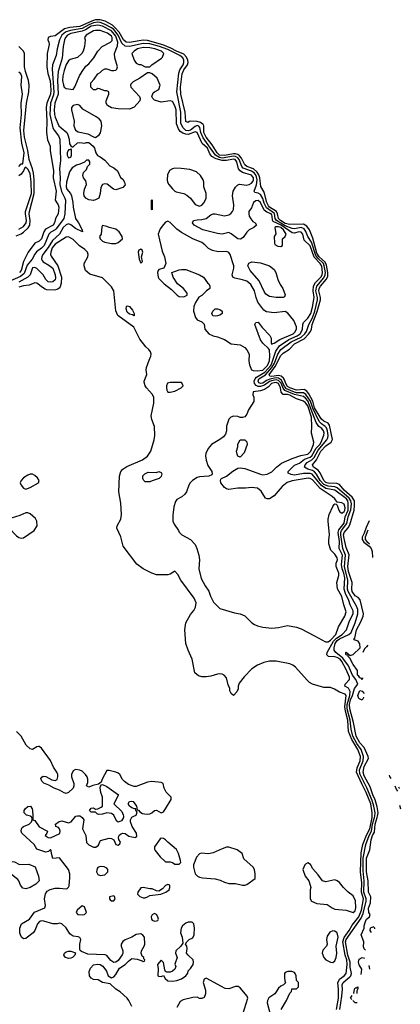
# Model space of a CAD drawing. Header units: inches. Extents: x 2380249 to 2585472, y 382747 to 546448.
# Tile 591 of 626: x 2562837 to 2566209, y 478337 to 487048. Entities that reach past the tile are written whole.
import ezdxf

# ---------------------------------------------------------------- set-up
doc = ezdxf.new("R2010")
doc.units = ezdxf.units.IN
doc.header["$MEASUREMENT"] = 0
doc.layers.add('C5467', color=7, linetype='Continuous')
doc.layers.add('C5468', color=7, linetype='Continuous')

msp = doc.modelspace()

# ---------------------------------------------------------------- linework, layer by layer
at = {"layer": 'C5467', "color": 4}
for points, elevation in [([(2563830, 478317.2), (2563804.5, 478370), (2563789.4, 478390), (2563725.7, 478445.7), (2563689.2, 478470), (2563639, 478519), (2563571.2, 478528.9), (2563531.9, 478551.9), (2563490, 478557), (2563470, 478566.6), (2563456.2, 478590), (2563453.4, 478626.6), (2563463.5, 478656.5), (2563490, 478685.5), (2563530, 478692.4), (2563548.5, 478688.5), (2563574, 478674), (2563606.8, 478630), (2563622, 478590), (2563650, 478572), (2563670, 478581), (2563690, 478600.7), (2563722.4, 478657.6), (2563772.3, 478687.7), (2563801, 478719), (2563830, 478740.7), (2563877.3, 478737.3), (2563922, 478722), (2563930, 478714), (2563942, 478718), (2563946, 478730), (2563938, 478738), (2563935.3, 478750), (2563922, 478762), (2563913.2, 478790), (2563917.2, 478810), (2563939.3, 478850), (2563945.2, 478870), (2563942, 478930), (2563929.1, 478949.1), (2563910, 478959), (2563870, 478954), (2563830.5, 478929.5), (2563770, 478906), (2563750, 478893.2), (2563737.3, 478870), (2563737.3, 478850), (2563750.8, 478810), (2563750.8, 478790), (2563744.7, 478775.3), (2563710, 478724), (2563690, 478709), (2563670, 478705.2), (2563643.6, 478723.6), (2563610, 478769.4), (2563595.2, 478775.2), (2563441.6, 478781.6), (2563383.2, 478803.2), (2563373.2, 478813.2), (2563368.8, 478828.9), (2563369.3, 478870), (2563377.2, 478910), (2563369.2, 478929.2), (2563355.1, 478935.1), (2563310, 478940.9), (2563294, 478950), (2563281.6, 478961.6), (2563250, 479013.2), (2563210, 479049), (2563190, 479054), (2563168.8, 479048.9), (2563131, 479049), (2563051.5, 479071.5), (2563030, 479074), (2563012, 479070), (2562995.5, 479050), (2562970.8, 478990.8), (2562955.5, 478970), (2562906, 478930), (2562890, 478919.3), (2562870, 478916), (2562853.2, 478930), (2562844.5, 478950), (2562838, 478970), (2562837.6, 479010), (2562852, 479050), (2562923.7, 479090), (2562968.1, 479151.8), (2563059, 479190), (2563066, 479210), (2563056, 479270), (2563066, 479314), (2563080.9, 479339.1), (2563106.3, 479353.7), (2563150, 479362.8), (2563190, 479364.7), (2563250, 479358), (2563258, 479362), (2563270, 479372), (2563274.5, 479385.5), (2563282.5, 479457.5), (2563282.4, 479490), (2563269.6, 479530), (2563190, 479633.2), (2563130, 479628), (2563118, 479670), (2563116.4, 479696.4), (2563110, 479706), (2563092, 479688), (2563070, 479682), (2562990, 479708.7), (2562965.2, 479750), (2562856, 479850), (2562849.2, 479870), (2562852.3, 479890), (2562859.6, 479900.4), (2562870, 479910.6), (2562922, 479930), (2562942, 479950), (2562948, 479970), (2562947.3, 479987.3), (2562938, 479998), (2562931.3, 480000)], 24), ([(2562952.8, 480000), (2562954, 479970), (2562970, 479962), (2563010, 479906), (2563082, 479870), (2563078, 479850), (2563062, 479830), (2563090, 479811.3), (2563110, 479811), (2563191.4, 479848.6), (2563197, 479870), (2563190, 479888.7), (2563179.6, 479899.6), (2563158, 479910), (2563155.3, 479930), (2563185.4, 479954.6), (2563210, 479960.5), (2563270, 479942), (2563293.2, 479950), (2563330, 479998.8), (2563334.6, 480000)], 24), ([(2563374.9, 480000), (2563390.8, 479990.8), (2563406, 479970), (2563394, 479890), (2563424, 479830), (2563428.5, 479768.5), (2563450, 479746.8), (2563490, 479727.3), (2563512.3, 479727.7), (2563536.5, 479743.5), (2563545.6, 479774.4), (2563554, 479786), (2563630, 479806), (2563650, 479804.7), (2563670, 479792), (2563690, 479752), (2563710, 479744.7), (2563723.1, 479756.9), (2563728.7, 479770), (2563716, 479796), (2563712.7, 479810), (2563715.5, 479824.5), (2563722.5, 479837.5), (2563734.5, 479845.5), (2563750, 479850.5), (2563770, 479847.7), (2563804.4, 479824.4), (2563830, 479817.3), (2563867.3, 479812.7), (2563875.3, 479824.7), (2563872.1, 479852.1), (2563832, 479910), (2563819.5, 479950), (2563819.3, 479970), (2563830, 479991), (2563848, 480000)], 24), ([(2563756.4, 480000), (2563758, 479990), (2563738.8, 479961.1), (2563710, 479949.3), (2563698, 479958), (2563675.1, 480000)], 24), ([(2565644.9, 478290), (2565659.9, 478390), (2565659.8, 478470), (2565654.6, 478525.4), (2565670, 478560.4), (2565712.8, 478590), (2565729.7, 478610), (2565737.4, 478690), (2565734.3, 478730), (2565719.9, 478770), (2565699.4, 478890), (2565711.7, 478928.3), (2565756.8, 478990), (2565782, 479038), (2565842.4, 479110), (2565864, 479170), (2565883.2, 479270), (2565866, 479330), (2565867.8, 479412.2), (2565855.8, 479510), (2565862, 479678), (2565878.1, 479750), (2565908.2, 479831.8), (2565938, 479890), (2565960.4, 479990), (2565960.3, 480000)], 16), ([(2565673.8, 478290), (2565691.6, 478410), (2565695.8, 478470), (2565692.6, 478510), (2565703.5, 478530), (2565761.1, 478578.9), (2565769.7, 478590), (2565775.6, 478610), (2565764.8, 478664.8), (2565765.6, 478710), (2565745.2, 478770), (2565724.1, 478890), (2565730, 478910.2), (2565861.9, 479098.1), (2565878.6, 479141.4), (2565905.8, 479250), (2565906.5, 479270), (2565886.8, 479330), (2565889.3, 479430), (2565878.4, 479518.4), (2565880.7, 479630), (2565904.7, 479750), (2565931.9, 479830), (2565954.7, 479870), (2565963.1, 479930), (2565980.6, 479990), (2565981.7, 480000)], 12), ([(2565899.4, 478815.8), (2565888.4, 478828.4), (2565884, 478844), (2565885.2, 478890), (2565862, 478950), (2565888, 479010), (2565888.7, 479030), (2565899.3, 479070), (2565910, 479091), (2565935.3, 479110), (2565942, 479130), (2565929.5, 479149.5), (2565927.8, 479187.8), (2565945.4, 479234.6), (2565947.3, 479287.3), (2565927.6, 479330), (2565923.1, 479430), (2565909.8, 479509.8), (2565909, 479630), (2565938, 479702), (2565950, 479790.8), (2565963.8, 479830), (2565981, 479859), (2565985.9, 479930), (2566004.9, 479990), (2566006.6, 480000)], 8), ([(2565970, 479022), (2565942, 479010), (2565938, 478990), (2565949.7, 478973.3)], 8), ([(2565984.1, 479004), (2565982, 479010), (2565970, 479022)], 8), ([(2565863.2, 478600), (2565869, 478649), (2565845.6, 478685.6), (2565839, 478710), (2565844, 478736), (2565870, 478752), (2565890.3, 478744.5)], 8), ([(2565153.2, 478290), (2565202, 478370), (2565230, 478434), (2565246, 478450), (2565247.3, 478472.7), (2565290, 478474), (2565306, 478490), (2565306, 478530), (2565288.4, 478548.4), (2565286, 478590), (2565278, 478610), (2565270, 478618), (2565247.3, 478627.3), (2565212.7, 478627.3), (2565190, 478618), (2565182, 478610), (2565182, 478570), (2565184.7, 478544.7), (2565192.7, 478527.3), (2565174, 478510), (2565150, 478498), (2565130, 478478), (2565098, 478430), (2565045.2, 478394.8), (2565030.8, 478370), (2565028, 478350), (2565056.3, 478250)], 24), ([(2565929.9, 478680.3), (2565935.9, 478646.4)], 8), ([(2564815.1, 478250), (2564859.3, 478390), (2564853.2, 478410), (2564790, 478482), (2564772.9, 478492.9), (2564750, 478493.2), (2564690, 478473.2), (2564656.5, 478476.5), (2564490, 478568.7), (2564470, 478558), (2564461, 478530), (2564482, 478462), (2564482.8, 478430), (2564470, 478398), (2564450, 478388), (2564430, 478388.7), (2564410, 478401.2), (2564370, 478396.3), (2564284.4, 478375.6), (2564258.5, 478361.5), (2564230.3, 478309.7)], 24), ([(2565798.2, 478431.5), (2565804, 478470), (2565810, 478482), (2565818, 478482), (2565831.6, 478491.6), (2565832.7, 478472.7), (2565823.6, 478456.4), (2565822.2, 478433.3)], 8), ([(2565780.3, 478378), (2565768, 478390), (2565782.4, 478415.6)], 8), ([(2565810, 478349), (2565788.2, 478370.2)], 8), ([(2565827.8, 478349), (2565810, 478349)], 8)]:
    msp.add_lwpolyline(points, dxfattribs=dict(at, elevation=elevation))
at = {"layer": 'C5467', "color": 4, "elevation": 24}
for points in [[(2564090, 479805.2), (2564080.5, 479799.5), (2564031, 479730), (2564031, 479710), (2564038, 479698), (2564082, 479642), (2564130, 479597.3), (2564170, 479597.3), (2564190.6, 479590.6), (2564210, 479576), (2564250, 479576), (2564264, 479590), (2564261.2, 479610), (2564242.9, 479670), (2564224.9, 479704.9), (2564149, 479770), (2564130, 479792.3), (2564110, 479802.7)], [(2564690, 479726), (2564670, 479726), (2564630, 479712.7), (2564550, 479676), (2564509.3, 479669.3), (2564445.4, 479674.6), (2564430, 479668.7), (2564402, 479638), (2564377.3, 479570), (2564376.3, 479550), (2564391.2, 479491.1), (2564411.2, 479471.1), (2564430, 479462), (2564456.9, 479456.9), (2564570, 479446.8), (2564613.7, 479433.7), (2564650, 479416), (2564690, 479406), (2564750, 479406), (2564810, 479391), (2564830, 479391.3), (2564850, 479398), (2564922, 479450), (2564924, 479490), (2564916, 479530), (2564905.2, 479550), (2564823.2, 479623.2), (2564808.7, 479670), (2564763.2, 479703.2)], [(2562834.4, 479574.4), (2562917.1, 479577.1), (2562972.7, 479552.7), (2563004.9, 479470), (2563010.8, 479430), (2562979.5, 479400.5), (2562930, 479369.6), (2562890, 479357), (2562864.2, 479364.2), (2562842.7, 479390), (2562829.3, 479430), (2562821.2, 479441.2), (2562764, 479484), (2562748.4, 479508.4), (2562735.1, 479550), (2562737, 479570), (2562750, 479590.7), (2562770, 479600.7), (2562790, 479597.3)], [(2565390, 479588), (2565370, 479578), (2565362, 479570), (2565344.7, 479530), (2565364.7, 479470), (2565398, 479430), (2565411.3, 479390), (2565414.8, 479370), (2565411, 479350), (2565411.3, 479270), (2565422, 479250), (2565470, 479227.3), (2565559.8, 479219.8), (2565604.7, 479190), (2565630, 479179.1), (2565730.3, 479170.3), (2565790, 479148.2), (2565810, 479164.9), (2565815.1, 479190), (2565811.9, 479251.8), (2565790, 479295.1), (2565746.6, 479330), (2565706, 479370), (2565670, 479415.3), (2565648, 479430), (2565630, 479437.2), (2565550, 479419), (2565518, 479430), (2565482, 479482), (2565434.6, 479534.6), (2565414.6, 479574.6)], [(2563550, 479555.3), (2563530, 479548), (2563522.8, 479537.2), (2563518.8, 479510), (2563530, 479484.7), (2563550, 479476), (2563590, 479482.8), (2563619, 479510), (2563619, 479530), (2563610, 479542), (2563586.4, 479553.6)], [(2564150, 479398), (2564130, 479388), (2564102.8, 479357.2), (2564070, 479339), (2564050, 479342), (2564010, 479359), (2563990, 479357.2), (2563930, 479368.7), (2563910, 479368), (2563884.7, 479330), (2563882, 479310), (2563902, 479290), (2563930, 479278.8), (2563950, 479278.8), (2563970, 479287.3), (2563990, 479298.8), (2564086, 479310), (2564131.9, 479328.1), (2564162, 479350), (2564168, 479370), (2564166, 479390)], [(2563670, 479295.3), (2563632, 479288), (2563631.3, 479270), (2563639.8, 479259.8), (2563650, 479251.3), (2563670, 479252), (2563682, 479270), (2563678, 479290)], [(2563390, 479208), (2563346, 479170), (2563338, 479150), (2563351, 479131), (2563390, 479128), (2563410, 479131), (2563429, 479150), (2563410, 479198)], [(2564030, 479139), (2564010, 479128), (2564002.8, 479110), (2564004.7, 479090), (2564010, 479082), (2564030, 479072), (2564050, 479074), (2564062, 479078), (2564066, 479090), (2564062, 479110), (2564048, 479130)], [(2564364, 479064), (2564330, 479062.7), (2564310, 479056), (2564278.8, 479030), (2564266.8, 479010), (2564263, 478970), (2564276, 478930), (2564283.6, 478876.4), (2564264.7, 478850), (2564221, 478810), (2564218, 478790), (2564231.3, 478750), (2564211.2, 478691.1), (2564218.8, 478670), (2564212.8, 478647.2), (2564190.5, 478629.5), (2564170, 478621.2), (2564140.4, 478620.4), (2564130, 478626), (2564123.1, 478643.1), (2564110, 478706), (2564090, 478726), (2564058, 478690), (2564064.7, 478650), (2564062, 478590), (2564065.4, 478585.4), (2564090, 478582), (2564112, 478592), (2564125.4, 478565.4), (2564150, 478544.7), (2564190, 478540.7), (2564230, 478547.7), (2564270, 478562.8), (2564308, 478590), (2564327.3, 478612.7), (2564328.4, 478631.6), (2564350, 478652), (2564374, 478690), (2564377.2, 478710), (2564373.2, 478730), (2564328, 478770), (2564315.3, 478790), (2564322, 478830), (2564318, 478850), (2564306, 478870), (2564318, 478890), (2564338, 478910), (2564370, 478924.7), (2564381.2, 478950), (2564386, 479010), (2564379, 479050)], [(2565610, 478987.3), (2565584.1, 478975.9), (2565559.8, 478940.2), (2565555.5, 478910), (2565562, 478870), (2565556.3, 478850), (2565523, 478817), (2565516.3, 478790), (2565532.4, 478750), (2565549.2, 478729.2), (2565589.1, 478709.1), (2565610, 478706.7), (2565630, 478722), (2565640.4, 478750), (2565645.1, 478790), (2565641.2, 478850), (2565657, 478930), (2565648.5, 478968.5), (2565630, 478985.1)], [(2563270, 478742.7), (2563242, 478750), (2563228.7, 478770), (2563235.3, 478790), (2563250, 478801), (2563270, 478806), (2563290, 478806), (2563331.3, 478791.3), (2563324.7, 478770), (2563304.7, 478750), (2563290, 478743.7)]]:
    msp.add_lwpolyline(points, close=True, dxfattribs=at)
at = {"layer": 'C5468', "color": 4}
for points, elevation in [([(2566006.6, 480000), (2566012.1, 480032.1), (2566003.8, 480083.8), (2565985.2, 480145.2), (2565964.5, 480190), (2565942.2, 480262.2), (2565890, 480359.5), (2565881, 480390), (2565890, 480442), (2565925.7, 480510), (2565923.5, 480530), (2565887.4, 480607.4), (2565849.9, 480649.9), (2565818, 480710), (2565795, 480830), (2565760.8, 480950), (2565758.1, 480990), (2565767.2, 481030), (2565784.9, 481070), (2565802.2, 481130), (2565833.3, 481170), (2565815, 481210), (2565786.6, 481250), (2565751.1, 481331.1), (2565699.9, 481399.9), (2565637.7, 481450), (2565623.9, 481470), (2565622, 481490), (2565630.7, 481530), (2565650, 481555.7), (2565670, 481570.1), (2565751.8, 481608.2), (2565773, 481627), (2565810, 481713), (2565833.6, 481790), (2565831.8, 481830), (2565820.2, 481860.2), (2565745.7, 481990), (2565742, 482010), (2565744.7, 482090), (2565714.3, 482210), (2565723.9, 482310), (2565698.7, 482370), (2565680.9, 482490), (2565681, 482510), (2565688.6, 482530), (2565734.4, 482590), (2565747.1, 482650), (2565769.9, 482710.1), (2565775.1, 482764.9), (2565771.9, 482790), (2565756.2, 482816.2), (2565650, 482907.4), (2565630, 482915.6), (2565570, 482919.6), (2565530, 482936.8), (2565498.8, 482970), (2565466.9, 483026.9), (2565450, 483047), (2565430, 483059.1), (2565389.3, 483070), (2565360.7, 483090), (2565366.6, 483110), (2565383.5, 483130), (2565424.8, 483155.2), (2565444.5, 483175.5), (2565480.2, 483239.8), (2565557.2, 483330), (2565567.7, 483350), (2565569.8, 483370), (2565564.9, 483410), (2565555.8, 483435.8), (2565544.4, 483450), (2565510, 483472.5), (2565490, 483494.2), (2565432.7, 483610), (2565413, 483673), (2565372.4, 483732.4), (2565350, 483746.8), (2565290, 483747.3), (2565270, 483752.5), (2565201.9, 483781.9), (2565183.3, 483803.3), (2565157.7, 483857.7), (2565130, 483877.1), (2565110, 483878.4), (2565052, 483868), (2565024.1, 483855.9), (2564990, 483832.9), (2564970, 483828.6), (2564956.5, 483836.5), (2564948.2, 483850), (2564956.2, 483870), (2565013.3, 483906.7), (2565070.3, 483969.7), (2565094.3, 484010), (2565123.2, 484090), (2565150, 484129), (2565242.1, 484197.9), (2565330, 484240.6), (2565362.2, 484270), (2565377.1, 484290), (2565397.1, 484350), (2565430.5, 484410), (2565452.1, 484470), (2565474.4, 484570), (2565474.4, 484590), (2565461.8, 484650), (2565468.6, 484690), (2565530, 484763.2), (2565543.2, 484790), (2565544.9, 484810), (2565535.5, 484870), (2565526.9, 484890), (2565477.9, 484937.9), (2565461.1, 484961.1), (2565421.1, 485081.1), (2565389.2, 485129.2), (2565372.8, 485172.8), (2565357.2, 485197.2), (2565330, 485209), (2565270, 485197.4), (2565250, 485199.8), (2565190, 485225.3), (2565113.3, 485270), (2565101.6, 485290), (2565093.1, 485333.1), (2565023.2, 485383.2), (2565003.6, 485423.5), (2564990, 485465.6), (2564970, 485501.3), (2564950, 485513.6), (2564920.2, 485520.2), (2564914, 485530), (2564934.3, 485585.7), (2564941.9, 485630), (2564931.8, 485670), (2564912.8, 485692.7), (2564890, 485708.4), (2564815.7, 485735.7), (2564804.6, 485750), (2564781.5, 485810), (2564770, 485825.5), (2564750, 485838.5), (2564730, 485840.9), (2564630, 485823.9), (2564608, 485828.1), (2564572.9, 485850), (2564463.8, 486003.8), (2564441.9, 486050), (2564433.1, 486093.1), (2564424.7, 486104.7), (2564410, 486111.6), (2564390, 486104.4), (2564350.3, 486070), (2564330, 486064.7), (2564308.8, 486068.8), (2564283.8, 486090), (2564265.5, 486130), (2564263.5, 486230), (2564228.8, 486410), (2564245.5, 486574.5), (2564255, 486605), (2564284.2, 486650), (2564291.6, 486670), (2564289.8, 486690), (2564280.9, 486710), (2564256.4, 486730), (2564150, 486783.4), (2564076.9, 486810), (2563990, 486834.3), (2563930, 486837.9), (2563810, 486811.6), (2563770, 486814.8), (2563741.3, 486841.3), (2563708.7, 486910), (2563670, 486960.9), (2563650, 486976.7), (2563588.4, 487010), (2563550, 487024.4), (2563530, 487026.4), (2563490, 487019.6), (2563450, 487003.6), (2563390, 486970.5), (2563287.5, 486952.5), (2563250, 486941), (2563230, 486929.8), (2563210.2, 486910), (2563190.3, 486870.3), (2563168.8, 486790), (2563161.6, 486730), (2563128.8, 486650), (2563125.3, 486610), (2563140.1, 486410), (2563136.3, 486383.7), (2563111, 486310), (2563105.2, 486210), (2563131.3, 486091.3), (2563142.4, 486070), (2563180.6, 486020.6), (2563192, 485990), (2563197.6, 485802.4), (2563190.5, 485729.5), (2563195.3, 485650), (2563191.5, 485590), (2563208.3, 485528.3), (2563237.6, 485470), (2563242.4, 485450), (2563237.4, 485330), (2563227.4, 485290), (2563161.4, 485198.6), (2563150, 485188.2), (2563111.7, 485168.3), (2563094.9, 485150), (2563054.3, 485050), (2563030, 485025.4), (2562986.2, 484993.8), (2562970, 484974.5), (2562948.7, 484930), (2562903.7, 484876.3), (2562876.6, 484803.4), (2562843.8, 484776.2), (2562750, 484735.6)], 8), ([(2565981.7, 480000), (2565984.7, 480030), (2565974, 480090), (2565959.5, 480139.5), (2565913.2, 480253.2), (2565850, 480377), (2565847.9, 480410), (2565879.1, 480490), (2565883.7, 480530), (2565863.2, 480590), (2565823.9, 480643.9), (2565789.3, 480710), (2565774.1, 480770), (2565765.8, 480850), (2565738.7, 480950), (2565737.2, 480990), (2565760.2, 481070), (2565764, 481104), (2565750, 481134.5), (2565718, 481150), (2565721.2, 481170), (2565759.3, 481210), (2565759.7, 481230), (2565730, 481299.5), (2565692.1, 481370), (2565676.8, 481390), (2565650, 481406.4), (2565630, 481412), (2565572.5, 481412.5), (2565557.2, 481430), (2565560.9, 481450), (2565616.5, 481550), (2565642.7, 481577.3), (2565692.6, 481610), (2565731.4, 481650), (2565757.6, 481730), (2565790.9, 481790), (2565790, 481817.2), (2565763.1, 481870), (2565751.8, 481910), (2565724, 481970), (2565711.4, 482010), (2565715.9, 482110), (2565709.8, 482150), (2565694.3, 482190), (2565687.6, 482227.6), (2565695.8, 482310), (2565667.8, 482370), (2565671.4, 482430), (2565657.4, 482510), (2565664.3, 482535.7), (2565710, 482594), (2565719.5, 482650), (2565746.1, 482710), (2565748.2, 482770), (2565743.2, 482790), (2565730.7, 482810), (2565630, 482884.2), (2565550, 482900.2), (2565510, 482925.4), (2565427, 483026.9), (2565410, 483034), (2565350, 483034.2), (2565270, 483018.7), (2565243.3, 483023.3), (2565216.4, 483036.4), (2565214, 483050), (2565272.6, 483107.4), (2565314.4, 483125.6), (2565360.7, 483159.3), (2565410, 483177.7), (2565424.1, 483190), (2565462.9, 483257.1), (2565494.8, 483290), (2565507.8, 483310), (2565530, 483371), (2565534.2, 483390), (2565529.6, 483410), (2565512.8, 483430), (2565488.2, 483448.2), (2565464.6, 483484.6), (2565390, 483674.8), (2565370, 483698.4), (2565350, 483713.5), (2565270, 483732.4), (2565186.2, 483766.2), (2565170, 483788.5), (2565152.4, 483832.4), (2565130, 483856.2), (2565110, 483860.4), (2565066.4, 483853.6), (2565050, 483846.7), (2565005.5, 483814.5), (2564970, 483802), (2564950, 483802.9), (2564931.8, 483811.8), (2564918, 483830), (2564915, 483850), (2564922.2, 483870), (2564934.6, 483885.4), (2565010, 483930.1), (2565062, 483990), (2565072.1, 484010), (2565104.7, 484115.3), (2565138.2, 484161.8), (2565221.9, 484218.1), (2565295.4, 484250), (2565320.4, 484270), (2565334.5, 484290), (2565343.1, 484310), (2565344.7, 484350), (2565351.6, 484370), (2565390, 484408.5), (2565415.1, 484450), (2565430, 484504.7), (2565444.8, 484590), (2565437.4, 484650), (2565440.7, 484690), (2565458, 484722), (2565503.8, 484770), (2565516, 484790), (2565519.8, 484810), (2565512.2, 484867.8), (2565500.2, 484890), (2565446.4, 484946.4), (2565410, 485046.3), (2565357, 485097), (2565344, 485150), (2565330, 485169.6), (2565310, 485170.8), (2565270, 485159.3), (2565250, 485163.5), (2565153.6, 485230), (2565082.8, 485262.8), (2565075.2, 485275.2), (2565074.9, 485310), (2565070, 485321.3), (2565063.5, 485330), (2565026.1, 485346.1), (2565003.1, 485363.1), (2564970, 485431.5), (2564950, 485448.2), (2564930, 485446.6), (2564908.2, 485431.8), (2564890, 485382.7), (2564868.2, 485350), (2564866, 485330), (2564870.4, 485310.4), (2564884.9, 485284.9), (2564902.8, 485262.8), (2564922, 485250), (2564934, 485230), (2564910, 485208.7), (2564870, 485188.7), (2564850, 485168.7), (2564818, 485122), (2564794, 485106), (2564770, 485109.2), (2564710, 485154), (2564690, 485164), (2564630, 485149.3), (2564590, 485156), (2564458, 485190), (2564382, 485230), (2564368, 485250), (2564378, 485270), (2564410, 485278.8), (2564450, 485279.1), (2564489.6, 485290.4), (2564530, 485322.8), (2564550, 485330.7), (2564570, 485330.6), (2564650, 485312.7), (2564690, 485323), (2564706.2, 485333.8), (2564722.7, 485350), (2564732.3, 485370), (2564734.5, 485410), (2564722.9, 485490), (2564729.5, 485530), (2564750, 485566), (2564770, 485586.8), (2564787.5, 485592.5), (2564844.4, 485584.4), (2564870, 485590.4), (2564890, 485602.4), (2564902.2, 485617.8), (2564909.7, 485630), (2564909.7, 485650), (2564890, 485674), (2564810, 485696.4), (2564789.8, 485709.8), (2564774.2, 485730), (2564759.8, 485790), (2564746.6, 485810), (2564730, 485814.6), (2564670, 485801.2), (2564630, 485802.1), (2564577.1, 485817), (2564538.9, 485838.9), (2564522.4, 485862.4), (2564499.8, 485910), (2564453.3, 485953.3), (2564408.7, 486048.7), (2564390, 486056.8), (2564330, 486033.8), (2564310, 486034.4), (2564282.8, 486042.8), (2564260, 486060), (2564243, 486083), (2564227, 486127), (2564222.2, 486250), (2564210, 486286), (2564190, 486324), (2564170, 486329), (2564090, 486319), (2564030, 486335.3), (2564015.3, 486350), (2564008.7, 486370), (2564020.2, 486399.8), (2564030, 486411.3), (2564068.7, 486431.3), (2564082, 486470), (2564054, 486530), (2564010, 486568.7), (2563990, 486578), (2563970, 486578), (2563902, 486530), (2563841.4, 486498.6), (2563822, 486478), (2563818, 486470), (2563822, 486450), (2563898, 486370), (2563904.7, 486350), (2563902, 486330), (2563850, 486275.3), (2563810, 486257.2), (2563710, 486259.3), (2563649.5, 486269.5), (2563615.3, 486290), (2563602, 486310), (2563602, 486330), (2563628, 486390), (2563626, 486410), (2563610, 486418), (2563590, 486418), (2563543.6, 486436.4), (2563530, 486438), (2563511.6, 486428.4), (2563490, 486428), (2563468, 486450), (2563468.4, 486488.4), (2563498, 486522), (2563528.7, 486570), (2563550, 486582), (2563570, 486602), (2563590, 486612), (2563610, 486612), (2563650, 486598), (2563670, 486598), (2563690, 486602), (2563698, 486610), (2563702, 486630), (2563679, 486710), (2563677.2, 486750), (2563704.2, 486815.8), (2563707.1, 486850), (2563690, 486901.5), (2563650, 486949.8), (2563569.6, 486990), (2563530, 487000.6), (2563470.4, 486990), (2563420.9, 486959.1), (2563390, 486946.5), (2563290, 486925.3), (2563261.1, 486910), (2563242.3, 486890), (2563232.9, 486870), (2563220.8, 486810), (2563212.1, 486707.9), (2563176.9, 486590), (2563172.3, 486510), (2563176.5, 486390), (2563147.1, 486310), (2563142, 486250), (2563144.9, 486210), (2563150, 486186.8), (2563184.9, 486110), (2563203, 486090), (2563253.4, 486050), (2563264.9, 486030), (2563274.8, 485990), (2563278, 485950), (2563290, 485932), (2563302, 485922), (2563310, 485922), (2563350, 485958), (2563370, 485961), (2563410, 485956), (2563430, 485962.8), (2563450, 485960.5), (2563487.3, 485930), (2563498.8, 485910), (2563510.9, 485870.9), (2563527.1, 485847.1), (2563550, 485836), (2563590, 485806), (2563634.4, 485754.4), (2563670, 485738), (2563704.7, 485710), (2563731, 485651), (2563750, 485638), (2563766, 485610), (2563770, 485588), (2563750, 485564), (2563690, 485542), (2563668, 485550), (2563612, 485592), (2563590, 485596), (2563572, 485590), (2563556.8, 485563.2), (2563550.7, 485509.3), (2563538, 485470), (2563510, 485454), (2563490, 485449.2), (2563450, 485453.2), (2563424, 485470), (2563409.3, 485490), (2563406, 485510), (2563412.5, 485547.5), (2563429.2, 485590), (2563421.5, 485621.5), (2563402.7, 485650), (2563397.2, 485670), (2563402.7, 485697.3), (2563430, 485722), (2563438, 485750), (2563458, 485770), (2563458, 485790), (2563450, 485806), (2563430, 485806), (2563411.6, 485788.4), (2563371.2, 485768.9), (2563339.8, 485760.2), (2563301.6, 485738.4), (2563278.4, 485701.6), (2563250.3, 485610), (2563247.4, 485570), (2563254.9, 485550), (2563286.4, 485510), (2563296.4, 485490), (2563308.8, 485430), (2563310.4, 485390), (2563330.5, 485290.5), (2563358.8, 485250), (2563391.3, 485190), (2563392, 485170), (2563330, 485201.2), (2563290, 485234), (2563270, 485240.9), (2563250, 485234), (2563223.1, 485210), (2563190.2, 485149.8), (2563126.9, 485093.1), (2563090, 485032.8), (2563043.1, 484970), (2563032.7, 484950), (2563030.5, 484930), (2563036.4, 484916.4), (2563045.9, 484905.8), (2563096.4, 484876.4), (2563130.3, 484850), (2563151.7, 484790), (2563154.7, 484765.3), (2563150, 484745.2), (2563130, 484729.6), (2563110, 484725.1), (2563090, 484729.4), (2563070, 484749.2), (2563044.5, 484790), (2562990, 484846), (2562970, 484857), (2562950, 484852), (2562930.5, 484790), (2562909.2, 484770.8), (2562830, 484726)], 12), ([(2565874.6, 481225.1), (2565870, 481209.3), (2565863.1, 481223.1), (2565850, 481226), (2565841.2, 481241.2), (2565829.7, 481250), (2565829.3, 481290), (2565790, 481343.7), (2565760.2, 481400.2), (2565747.3, 481412.7), (2565747.3, 481427.3), (2565730, 481425.2), (2565724.7, 481435.3), (2565726, 481450), (2565730, 481452), (2565763.6, 481423.6), (2565790, 481431), (2565854, 481490), (2565850, 481526), (2565835.3, 481550), (2565800.4, 481560.4), (2565798, 481570), (2565805.2, 481574.8), (2565820.4, 481650), (2565859.1, 481720.9), (2565878.7, 481770), (2565881.3, 481790), (2565854.2, 481914.2), (2565836.3, 481936.3), (2565810, 481952), (2565783.1, 481990), (2565778.9, 482010), (2565781, 482070), (2565750, 482166), (2565743.5, 482210), (2565754.6, 482314.6), (2565730, 482377.2), (2565710, 482459), (2565706.8, 482490), (2565710, 482511.8), (2565746.6, 482553.4), (2565761.1, 482578.9), (2565799.8, 482710), (2565804.2, 482750), (2565802.5, 482790), (2565783.7, 482823.7), (2565710, 482885.5), (2565670, 482934.3), (2565645.5, 482945.5), (2565570, 482947.5), (2565550, 482954.8), (2565531.2, 482970), (2565498, 483038), (2565481.1, 483061.1), (2565440.7, 483090), (2565429.6, 483110), (2565465.9, 483154.1), (2565505, 483230), (2565550, 483279.1), (2565597.6, 483310), (2565607.3, 483332.7), (2565582, 483462), (2565570, 483477.4), (2565530, 483495.3), (2565510, 483512.3), (2565497.7, 483530), (2565450, 483613.5), (2565434, 483674.1), (2565398, 483738), (2565381.3, 483761.3), (2565356.6, 483776.6), (2565290, 483770.7), (2565230.2, 483789.8), (2565210, 483801.4), (2565193.2, 483830), (2565182.8, 483862.8), (2565175.2, 483875.2), (2565153.5, 483893.5), (2565130, 483899.6), (2565070, 483891.8), (2565054, 483894), (2565046.9, 483906.9), (2565100.9, 483979.1), (2565150, 484078.3), (2565170, 484098.3), (2565225.7, 484134.3), (2565270, 484180.2), (2565355.9, 484224.2), (2565395.4, 484264.6), (2565412.9, 484290), (2565421.6, 484310), (2565429.1, 484350), (2565473.6, 484466.4), (2565500.9, 484570), (2565501.7, 484590), (2565486, 484650), (2565488.5, 484670), (2565500.3, 484690), (2565551.1, 484748.9), (2565565.3, 484774.8), (2565567.6, 484810), (2565555.6, 484875.6), (2565542.7, 484902.7), (2565489.6, 484949.7), (2565470, 484983.1), (2565435, 485115), (2565403.9, 485190), (2565382, 485222), (2565350, 485239.4), (2565230, 485235.9), (2565190, 485245.3), (2565148.1, 485270), (2565128.7, 485288.7), (2565121.7, 485330), (2565111.9, 485351.9), (2565050, 485389.9), (2565041.3, 485401.3), (2565026.1, 485430), (2565002.9, 485522.9), (2564973.6, 485573.6), (2564964.7, 485650), (2564956.2, 485676.2), (2564940.4, 485700.4), (2564907.9, 485727.8), (2564849.4, 485749.4), (2564830, 485765.3), (2564802.6, 485822.6), (2564784.5, 485844.5), (2564770, 485854.6), (2564750, 485861.6), (2564730, 485862), (2564650, 485846.1), (2564607.8, 485850), (2564585, 485870), (2564541.9, 485941.9), (2564488.4, 486010), (2564469.2, 486050), (2564466.8, 486110), (2564461.2, 486121.2), (2564437.9, 486137.9), (2564410, 486146.5), (2564348.5, 486151.5), (2564334, 486146), (2564330, 486138), (2564310, 486148), (2564301.8, 486230), (2564265.5, 486390), (2564261.3, 486450), (2564275.8, 486570), (2564290, 486603.7), (2564322.2, 486650), (2564328, 486670), (2564327.1, 486690), (2564315.3, 486715.3), (2564290, 486742.2), (2564225.4, 486770), (2564176.9, 486796.9), (2564104.7, 486824.7), (2563970, 486862.7), (2563930, 486866.8), (2563810, 486847.1), (2563779.5, 486850), (2563756.1, 486870), (2563717, 486936.9), (2563680.3, 486980.3), (2563658.3, 486998.3), (2563595.1, 487035.1), (2563550, 487048.1), (2563510, 487046.6), (2563481.1, 487038.9), (2563370, 486988.2), (2563280.9, 486979.1), (2563232.8, 486967.2), (2563150, 486905.1), (2563110, 486899.3), (2563088, 486890), (2563087.3, 486870), (2563096, 486850), (2563097.3, 486830), (2563080.3, 486750), (2563078.2, 486630), (2563087.7, 486572.3), (2563106.1, 486506.1), (2563114.3, 486425.7), (2563110.1, 486390), (2563078.9, 486310), (2563071.1, 486270), (2563076.1, 486150), (2563074, 486050), (2563084.4, 485984.4), (2563106.8, 485930), (2563107.3, 485890), (2563136.1, 485710), (2563132.1, 485647.9), (2563159.6, 485530), (2563150.6, 485450), (2563177.1, 485410), (2563183.8, 485390), (2563178, 485330), (2563154.9, 485290), (2563146, 485250), (2563133.4, 485230), (2563065.1, 485194.9), (2563050.2, 485170), (2563028.8, 485110), (2563010, 485089.6), (2562970, 485069.6), (2562913.1, 484990), (2562871.9, 484908.1), (2562850.2, 484830), (2562835.6, 484810)], 4), ([(2562804.4, 485135.6), (2562850, 485154), (2562871.5, 485168.5), (2562912.9, 485207.1), (2562926.4, 485230), (2562929.8, 485270), (2562921.8, 485330), (2562924.1, 485350), (2562966.1, 485510), (2562965.9, 485630), (2562958.4, 485690), (2562949, 485730), (2562919.8, 485810), (2562909, 485890), (2562880.2, 486010), (2562872.3, 486067.7), (2562898, 486310), (2562918.5, 486410), (2562920.4, 486470), (2562916.1, 486510), (2562888.7, 486590), (2562879.8, 486630), (2562878.2, 486750), (2562872.1, 486770), (2562830, 486812)], 4), ([(2562829.5, 485750.5), (2562850, 485772), (2562866, 485774), (2562876.1, 485870), (2562856.6, 485956.6), (2562840.3, 486090), (2562852.8, 486210), (2562851.2, 486308.9), (2562860.5, 486390), (2562849.5, 486470), (2562855.8, 486544.2), (2562848.1, 486568.1), (2562830, 486582.9)], 8), ([(2562830, 485194), (2562870, 485217.4), (2562893.6, 485250), (2562897.3, 485270), (2562887, 485330), (2562887.6, 485350), (2562940.5, 485510), (2562939.9, 485610), (2562928.7, 485688.7), (2562910, 485726.6), (2562890, 485742), (2562882.8, 485737.2), (2562870.7, 485710), (2562850, 485682), (2562830, 485668)], 8), ([(2565960.3, 480000), (2565959.9, 480030), (2565946.3, 480110), (2565906.6, 480210), (2565866.5, 480286.5), (2565822, 480390), (2565827, 480430), (2565853, 480490), (2565854.7, 480530), (2565832.2, 480590), (2565778.2, 480678.2), (2565749.1, 480749.1), (2565744.6, 480850), (2565722.9, 480930), (2565717.3, 480970), (2565728.3, 481068.3), (2565719.5, 481079.5), (2565670, 481099.8), (2565626.3, 481126.3), (2565590, 481138.4), (2565530, 481139.5), (2565429.6, 481169.6), (2565404.2, 481184.2), (2565383.3, 481203.3), (2565280.2, 481320.2), (2565258, 481338), (2565229.4, 481349.4), (2565110, 481371.6), (2565050, 481371.8), (2564999.9, 481360.1), (2564942.4, 481337.6), (2564894.6, 481305.4), (2564825.2, 481234.8), (2564782, 481178), (2564771.3, 481150), (2564771.2, 481128.9), (2564759.6, 481100.4), (2564730, 481068), (2564710, 481086), (2564698, 481110), (2564698, 481130), (2564683.1, 481163.1), (2564670, 481226), (2564648, 481250), (2564630, 481259), (2564610, 481261.2), (2564590, 481259), (2564530, 481239.3), (2564490, 481232.7), (2564450, 481232.7), (2564421.5, 481241.5), (2564388.7, 481270), (2564365.2, 481390), (2564330, 481468.7), (2564310, 481528), (2564300.9, 481650), (2564310, 481712), (2564350, 481784.7), (2564379.5, 481820.5), (2564394, 481850), (2564399, 481890), (2564384, 481930), (2564265.2, 482090), (2564238.6, 482138.6), (2564210, 482168), (2564170, 482142), (2564150, 482135.3), (2564050, 482135.3), (2564008, 482150), (2563930, 482189.3), (2563874, 482230), (2563753.2, 482390), (2563732.1, 482472.1), (2563699, 482550), (2563701.2, 482570), (2563734, 482630), (2563739, 482670), (2563733.2, 482770), (2563716, 482870), (2563720.9, 483010), (2563732.7, 483050), (2563749.7, 483070.3), (2563785.3, 483094.7), (2563925.9, 483154.1), (2563970, 483184.9), (2563999.5, 483230), (2564029.6, 483330), (2564034.5, 483370), (2564032.3, 483450), (2564009, 483510), (2564002.7, 483542.7), (2564025.4, 483654.6), (2564025.4, 483705.4), (2564012.9, 483732.9), (2563959.5, 483790), (2563947.6, 483810), (2563940.1, 483840.1), (2563939.7, 483850), (2563962, 483910), (2563958.4, 483950), (2563961.6, 483970), (2563983.5, 484036.5), (2563999.5, 484070), (2564000.5, 484090), (2563995.1, 484110), (2563980.9, 484130), (2563954.1, 484154.2), (2563902.6, 484222.6), (2563847.9, 484327.9), (2563706, 484430), (2563687.3, 484472.7), (2563669.6, 484650), (2563650, 484684.5), (2563570, 484765.2), (2563457, 484797), (2563421.2, 484830), (2563409.2, 484870), (2563409.2, 484890), (2563440.9, 484950), (2563443.7, 484970), (2563438, 484990), (2563414.1, 485014.2), (2563366.7, 485046.7), (2563310, 485104.5), (2563270, 485126.6), (2563250, 485123.7), (2563150, 485062.7), (2563125.6, 485030), (2563111.5, 484990), (2563110.3, 484970), (2563115.8, 484955.8), (2563174.9, 484870), (2563206.7, 484770), (2563203.7, 484716.3), (2563194.7, 484685.3), (2563186.1, 484673.9), (2563170, 484660.9), (2563144.7, 484655.3), (2563078.6, 484658.6), (2563063.1, 484663.1), (2563038.8, 484678.8), (2562990, 484718), (2562970, 484720.9), (2562919.9, 484700.1), (2562870, 484694.8), (2562830, 484681.4)], 16), ([(2565931.9, 482614.2), (2565906, 482554), (2565890, 482505.1), (2565870.9, 482470), (2565870.9, 482450), (2565884.2, 482424.2), (2565933.8, 482390), (2565951.3, 482370), (2565958, 482342), (2565962.9, 482288.9)], 4), ([(2565921.6, 482532.6), (2565898.4, 482470), (2565898.9, 482450), (2565912.7, 482430), (2565937.2, 482410.4)], 8), ([(2565920.2, 481513.7), (2565910, 481498.3), (2565894.5, 481485.5), (2565880.5, 481459.5), (2565877.7, 481448)], 4), ([(2565870, 481028.7), (2565850, 481035.3), (2565842.7, 481042.7), (2565833.2, 481070), (2565850, 481111.7), (2565870, 481106), (2565886, 481090), (2565886.7, 481087.4)], 4), ([(2565883.9, 481053.8), (2565882.8, 481050), (2565870, 481028.7)], 4), ([(2563848, 480000), (2563868, 480010), (2563878, 480038), (2563866, 480054), (2563866, 480066), (2563854, 480066), (2563830, 480075.3), (2563809.4, 480089.4), (2563799, 480110), (2563810, 480131), (2563830, 480134.8), (2563842, 480130), (2563870.9, 480090.9), (2563878, 480058), (2563890, 480054), (2563901, 480041), (2563925.5, 480025.5), (2563942, 480022), (2563970, 480018), (2563990, 480020.7), (2564008.7, 480030), (2564030, 480051.3), (2564050, 480054), (2564090, 480031.3), (2564110, 480041), (2564130, 480064.7), (2564178, 480150), (2564178, 480170), (2564134.2, 480214.2), (2564116.2, 480250), (2564109.3, 480289.3), (2564090, 480299.3), (2564006.8, 480306.8), (2563970, 480301.6), (2563870, 480263.7), (2563850, 480263.7), (2563802, 480282), (2563766.5, 480306.5), (2563746.5, 480326.5), (2563723.7, 480370), (2563710, 480380.7), (2563690, 480391.6), (2563630, 480406.6), (2563610, 480404), (2563568, 480330), (2563557.3, 480302.7), (2563547.9, 480292.1), (2563535.3, 480284.7), (2563486.2, 480273.8), (2563450, 480259), (2563429.2, 480270), (2563440.9, 480299.1), (2563441.3, 480330), (2563434.3, 480350), (2563419.7, 480370), (2563390, 480398.7), (2563370, 480409.6), (2563330, 480414), (2563310, 480400.9), (2563294.9, 480370), (2563294.6, 480350), (2563315.6, 480290), (2563317, 480270), (2563310.4, 480250), (2563270, 480209.2), (2563250, 480200.9), (2563230, 480206.6), (2563190, 480232), (2563141.2, 480250), (2563096.6, 480276.6), (2563050, 480294.5), (2563032.3, 480310), (2563025.1, 480334.9), (2563032.3, 480347.7), (2563044.8, 480355.2), (2563070, 480353), (2563122.4, 480322.4), (2563150, 480317.3), (2563170, 480326), (2563175.1, 480350), (2563173.6, 480370), (2563165.6, 480390), (2563136.2, 480436.2), (2563110, 480493.2), (2563030, 480603.7), (2563010, 480617), (2563003.4, 480616.6), (2562990, 480615.1), (2562950, 480592.3), (2562930, 480597), (2562895.1, 480630), (2562850, 480709.2), (2562810, 480751.8)], 24), ([(2566109.4, 480365.2), (2566111.6, 480351.6), (2566124.3, 480333.6)], 8), ([(2563675.1, 480000), (2563670, 480009.4), (2563650, 480024.2), (2563610, 480029.7), (2563570, 480018.4), (2563536.5, 480016.5), (2563523.2, 480023.2), (2563510, 480038), (2563470, 480035.3), (2563455.3, 480050), (2563470, 480070.6), (2563490, 480074), (2563510, 480062), (2563530, 480064.7), (2563559.5, 480080.5), (2563569.4, 480090.6), (2563571.8, 480170), (2563555.6, 480210), (2563549.4, 480250.6), (2563552.9, 480267.1), (2563561.2, 480278.8), (2563570, 480281), (2563610, 480264.9), (2563711.3, 480190), (2563671.3, 480110), (2563741.3, 480041.3), (2563754.2, 480014.2), (2563756.4, 480000)], 24), ([(2566161.6, 480269), (2566175.5, 480235.5), (2566182.4, 480223.6)], 8), ([(2566193.2, 480261.2), (2566197.5, 480250), (2566199.7, 480245.7)], 12), ([(2562931.3, 480000), (2562898, 480010), (2562875.3, 480030), (2562875.3, 480050), (2562888.7, 480070), (2562910, 480086), (2562931.3, 480090), (2562946.4, 480066.4), (2562950.8, 480050), (2562952.8, 480000)], 24), ([(2566201.1, 480098.9), (2566209, 480064.7)], 8), ([(2563334.6, 480000), (2563350, 480004), (2563370, 480002.8), (2563374.9, 480000)], 24)]:
    msp.add_lwpolyline(points, dxfattribs=dict(at, elevation=elevation))
for points, elevation in [([(2563510, 486953), (2563490, 486949.3), (2563426, 486910), (2563411.3, 486890), (2563418, 486870), (2563411, 486810), (2563398.8, 486770), (2563386.8, 486750), (2563350, 486713.2), (2563284.5, 486695.5), (2563270, 486685.2), (2563250, 486652.7), (2563230, 486599), (2563219.6, 486550), (2563217.4, 486510), (2563224.2, 486470), (2563232.1, 486452.1), (2563250, 486438), (2563310, 486431.3), (2563326.6, 486453.4), (2563367.9, 486552.1), (2563389.6, 486590.3), (2563424.2, 486635.8), (2563450, 486658.8), (2563492.7, 486710), (2563529.5, 486770.5), (2563569, 486810), (2563641.2, 486850), (2563655.4, 486864.6), (2563657.4, 486890), (2563650, 486902), (2563614.5, 486930), (2563550, 486951.1)], 16), ([(2563930, 486802.6), (2563880.7, 486790), (2563851, 486770), (2563831.3, 486750), (2563851, 486691), (2563870, 486662), (2563891.3, 486651.3), (2563910, 486651), (2563950, 486631.3), (2563990, 486632), (2564008, 486650), (2564093.6, 486706.4), (2564103.1, 486716.9), (2564115.3, 486750), (2564093.2, 486770), (2564035.3, 486790), (2563990, 486799.7)], 12), ([(2563350, 486298), (2563310, 486288.7), (2563296, 486270), (2563297.3, 486250), (2563320.7, 486150), (2563318, 486110), (2563332, 486072), (2563356.2, 486056.2), (2563439.6, 486039.6), (2563490, 486010.7), (2563510, 486006.8), (2563542, 486030), (2563554, 486046), (2563564, 486110), (2563559, 486150), (2563542, 486170), (2563515.3, 486190), (2563396.4, 486256.4), (2563370, 486288)], 16), ([(2563290, 485906), (2563282, 485898), (2563270, 485895.3), (2563258.8, 485870), (2563258.8, 485850), (2563270, 485824.7), (2563290, 485832), (2563296, 485850), (2563295.3, 485895.3)], 12), ([(2564210, 485733.2), (2564191.2, 485728.9), (2564165.4, 485714.6), (2564145.4, 485674.6), (2564142.8, 485630), (2564147.3, 485610), (2564159.1, 485590), (2564190, 485551), (2564210, 485531), (2564224.5, 485524.5), (2564290, 485511), (2564316.8, 485496.8), (2564351.3, 485470), (2564390, 485412), (2564430, 485398), (2564450, 485406), (2564470, 485431.3), (2564489, 485470), (2564488.8, 485508.9), (2564468, 485570), (2564468, 485610), (2564462, 485630), (2564438, 485670), (2564403.1, 485703.1), (2564343.1, 485723.1), (2564267.1, 485732.9)], 16), ([(2564010, 485366), (2564006, 485370), (2564006, 485450), (2564010, 485454)], 12), ([(2564150, 485265.2), (2564130, 485257.2), (2564110, 485237.2), (2564082.3, 485197.7), (2564063, 485150), (2564099.8, 484999.8), (2564118.8, 484950), (2564131, 484890), (2564114, 484850), (2564070, 484838), (2564064.7, 484830), (2564058.8, 484810), (2564064, 484770), (2564070, 484758), (2564118, 484710), (2564181.4, 484661.4), (2564231.3, 484610), (2564250, 484598.8), (2564290, 484594.8), (2564322, 484610), (2564322, 484630), (2564289, 484670), (2564235.3, 484710), (2564195.3, 484770), (2564186, 484810), (2564250, 484834.8), (2564270, 484838.8), (2564310, 484837.3), (2564430.6, 484790.6), (2564464.7, 484770), (2564499.6, 484719.6), (2564512, 484710), (2564522, 484690), (2564522, 484670), (2564491.6, 484648.4), (2564450, 484608), (2564425.4, 484594.6), (2564393.7, 484546.3), (2564380.7, 484510), (2564376.3, 484470), (2564394.4, 484414.4), (2564410, 484392), (2564450, 484374), (2564470, 484354), (2564478, 484310), (2564512, 484270), (2564550, 484251), (2564590, 484242.8), (2564650, 484218.8), (2564710, 484178.8), (2564790, 484170.4), (2564830, 484147.7), (2564850, 484127.3), (2564868.4, 484090), (2564868.2, 484028.2), (2564873, 483993), (2564891, 483951), (2564904.7, 483944.7), (2564941.3, 483941.3), (2564990, 483948.4), (2565033.2, 483990), (2565049.6, 484029.6), (2565053.5, 484073.5), (2565050, 484126), (2565040.4, 484140.4), (2564990, 484186), (2564970, 484215.3), (2564919, 484350), (2564928.7, 484370), (2564950, 484371), (2564983.8, 484323.8), (2565053.8, 484253.8), (2565064, 484230), (2565065.4, 484185.4), (2565070, 484174), (2565076.4, 484183.6), (2565090, 484186), (2565140.4, 484219.6), (2565258.4, 484270), (2565275.7, 484284.3), (2565288.4, 484310), (2565288.4, 484330), (2565265.6, 484385.6), (2565213, 484453), (2565190, 484467), (2565090, 484455.6), (2565024.1, 484464.1), (2564998.6, 484478.6), (2564947, 484550), (2564931.8, 484590), (2564918, 484650), (2564885.2, 484705.2), (2564850, 484733.6), (2564810, 484747.3), (2564742, 484762), (2564726, 484770), (2564718, 484790), (2564735.1, 484850), (2564734.5, 484870), (2564701.2, 484970), (2564690, 484988.7), (2564670, 484997.2), (2564594.6, 484994.6), (2564545.6, 485005.6), (2564510, 485024), (2564477.5, 485057.5), (2564450, 485077.2), (2564370, 485109.4), (2564270, 485164.5), (2564230, 485195.1), (2564170, 485253.2)], 16), ([(2563570, 485226), (2563564.7, 485215.3), (2563558, 485150), (2563544.7, 485130), (2563551, 485110), (2563571, 485090), (2563590, 485079.1), (2563650, 485067.7), (2563690, 485067.3), (2563710, 485076), (2563748, 485110), (2563744, 485130), (2563719, 485170), (2563690, 485194), (2563630, 485208.7), (2563610, 485219)], 16), ([(2565105.4, 485214.6), (2565097.3, 485210), (2565105.4, 485154.6), (2565092, 485130), (2565094, 485070), (2565098, 485058), (2565123.6, 485043.6), (2565150, 485042), (2565166, 485050), (2565166, 485110), (2565190, 485131.3), (2565197, 485150), (2565174, 485190), (2565150, 485208.3), (2565130, 485214.4)], 16), ([(2563910, 485019), (2563892, 485010), (2563886.8, 484990), (2563894, 484930), (2563910, 484894), (2563926, 484910), (2563915.3, 484950), (2563929, 484990), (2563922, 485010)], 16), ([(2565110, 484589), (2565050, 484599.3), (2565018.9, 484618.9), (2565002.7, 484642.7), (2564958, 484738), (2564879, 484830), (2564859, 484870), (2564865.6, 484894.4), (2564893.2, 484906.8), (2564970, 484898), (2565050.4, 484870.3), (2565090, 484838.8), (2565107.3, 484810), (2565124, 484750), (2565144.7, 484704.7), (2565166.8, 484670), (2565190, 484614), (2565183.6, 484596.4), (2565170, 484589)], 12), ([(2563850, 484428), (2563836.4, 484436.4), (2563810, 484442.7), (2563790, 484461.2), (2563779.3, 484490), (2563784, 484510), (2563790, 484516), (2563810.6, 484510.6), (2563836.8, 484476.8), (2563851.3, 484450)], 12), ([(2564570, 484424), (2564549, 484429), (2564538, 484450), (2564548, 484470), (2564570, 484491), (2564590, 484491), (2564610, 484484.7), (2564631, 484470), (2564630, 484448.7), (2564610, 484435.3), (2564590, 484429)], 16), ([(2564270, 483838), (2564170, 483838), (2564147.1, 483832.9), (2564138.8, 483810), (2564138.8, 483790), (2564141, 483770), (2564150, 483752), (2564170, 483751.3), (2564210, 483762), (2564266, 483790), (2564286, 483810), (2564274.6, 483834.6)], 16), ([(2565110, 483837.7), (2565090, 483836.3), (2565068.8, 483830), (2565040.7, 483799.3), (2565004.7, 483775.3), (2564970, 483763.6), (2564905.4, 483754.6), (2564902, 483730), (2564911.6, 483708.4), (2564911.3, 483670), (2564863.5, 483596.5), (2564850, 483558), (2564830, 483535.3), (2564810, 483528.7), (2564791.2, 483528.9), (2564770, 483537.2), (2564730, 483539.3), (2564708.6, 483531.4), (2564690, 483513.2), (2564668.5, 483451.5), (2564667.7, 483410), (2564659.3, 483380.7), (2564641.6, 483358.4), (2564610, 483332.7), (2564536, 483290), (2564506.2, 483253.8), (2564486.8, 483210), (2564484, 483190), (2564487.7, 483150), (2564503.4, 483103.4), (2564538, 483050), (2564542, 483030), (2564538, 483022), (2564514, 483010), (2564430, 483002.9), (2564410, 482996.2), (2564366.8, 482970), (2564347.3, 482950), (2564334.8, 482930), (2564316, 482870), (2564301, 482850), (2564272.5, 482827.5), (2564230, 482804), (2564215.9, 482784.1), (2564201.4, 482738.6), (2564194.4, 482665.6), (2564194.8, 482610), (2564204.9, 482584.9), (2564244.7, 482530), (2564250, 482514), (2564274, 482490), (2564351.3, 482450), (2564390, 482404.7), (2564407.3, 482370), (2564424, 482310), (2564430.6, 482270), (2564424, 482190), (2564444.1, 482104.1), (2564479.8, 482039.8), (2564513.2, 481993.2), (2564527.1, 481947.1), (2564554.4, 481894.4), (2564610, 481838), (2564739.8, 481799.8), (2564790, 481790.7), (2564830, 481774.8), (2564893.2, 481713.2), (2564916.3, 481696.3), (2564943.8, 481683.8), (2564990, 481673), (2565070, 481666), (2565129.5, 481670.5), (2565210, 481687.7), (2565290, 481672.7), (2565330, 481658), (2565450, 481598), (2565544.9, 481544.9), (2565570, 481544.2), (2565590, 481558.3), (2565637.7, 481610), (2565662.4, 481677.6), (2565717.4, 481770), (2565727.8, 481810), (2565707.3, 481870), (2565690, 481944), (2565651.8, 482011.8), (2565645.2, 482070), (2565665.2, 482130), (2565665.2, 482150), (2565639.3, 482210), (2565640.9, 482239.1), (2565651.3, 482270), (2565650, 482286), (2565630, 482318), (2565594.6, 482354.6), (2565575.3, 482410), (2565574.6, 482445.4), (2565581.2, 482490), (2565569.4, 482610), (2565569.4, 482630), (2565579.3, 482670), (2565610, 482742), (2565622, 482758), (2565630, 482764.7), (2565642, 482762), (2565650, 482754), (2565664.9, 482710), (2565674.2, 482694.2), (2565690, 482683), (2565710, 482696.4), (2565716.5, 482710), (2565719.3, 482730), (2565710, 482760.9), (2565690, 482774.5), (2565650, 482778), (2565629, 482810), (2565606, 482830), (2565499.9, 482899.9), (2565430, 482978), (2565410, 482989.8), (2565392.8, 482992.8), (2565250, 482968.6), (2565207.6, 482952.4), (2565163, 482917), (2565090, 482836), (2565049, 482809), (2565030, 482808.7), (2565016, 482816), (2564977.2, 482877.2), (2564942.9, 482902.9), (2564890, 482909.6), (2564837.3, 482902.7), (2564770, 482902.4), (2564690, 482892.3), (2564670, 482896), (2564650, 482909.2), (2564619, 482950), (2564615.3, 482970), (2564618, 482982), (2564626, 482990), (2564670, 483010.7), (2564725.6, 483054.4), (2564770, 483078.8), (2564790, 483082.8), (2564830, 483076.3), (2564970, 483026), (2564990, 483022.4), (2565030, 483026.7), (2565070, 483046.7), (2565111.6, 483090), (2565155.5, 483124.5), (2565250, 483166.7), (2565327.3, 483192.7), (2565390, 483204.9), (2565415.8, 483230), (2565440.5, 483290), (2565442.9, 483310), (2565420.9, 483390), (2565425.6, 483450), (2565421.8, 483530), (2565390, 483631.1), (2565370, 483659.3), (2565350, 483674), (2565290, 483693.1), (2565230, 483725.6), (2565209.4, 483730.6), (2565170, 483731.2), (2565152.5, 483752.5), (2565147.1, 483790), (2565130, 483828.4)], 16), ([(2564790, 483178), (2564770, 483186), (2564763.1, 483203.1), (2564759, 483230), (2564769, 483270), (2564770, 483294), (2564790, 483332), (2564830, 483332), (2564850, 483314), (2564851.3, 483290), (2564825.4, 483214.6)], 16), ([(2563950, 482958), (2563938, 482970), (2563928.8, 482988.9), (2563928.4, 483011.6), (2563946, 483030), (2563976.4, 483043.6), (2564050, 483042), (2564070, 483052), (2564090, 483042), (2564094.8, 483030), (2564090, 483006), (2564074, 482990), (2564010, 482968.7), (2563990, 482958)], 12), ([(2562950, 483026), (2562930, 483026), (2562910, 483018.9), (2562870, 482994.3), (2562848.7, 482970), (2562842.6, 482950), (2562848.6, 482930), (2562870, 482904), (2562890, 482893.4), (2562930, 482908.9), (2563003.7, 482950), (2563009.5, 482970), (2562994.6, 482994.6), (2562970, 483015.6)], 24), ([(2562890, 482685.6), (2562837.2, 482662.8), (2562761.8, 482638.2), (2562730.6, 482610), (2562724.9, 482590), (2562730.4, 482570), (2562743, 482550), (2562810, 482480.5), (2562830, 482465.5), (2562850, 482460.5), (2562870, 482464.9), (2562964.5, 482530), (2562991.1, 482570), (2562988.3, 482610), (2562975.8, 482635.8), (2562930, 482675.1), (2562910, 482684.2)], 24)]:
    msp.add_lwpolyline(points, close=True, dxfattribs=dict(at, elevation=elevation))

doc.saveas('drawing.dxf')
